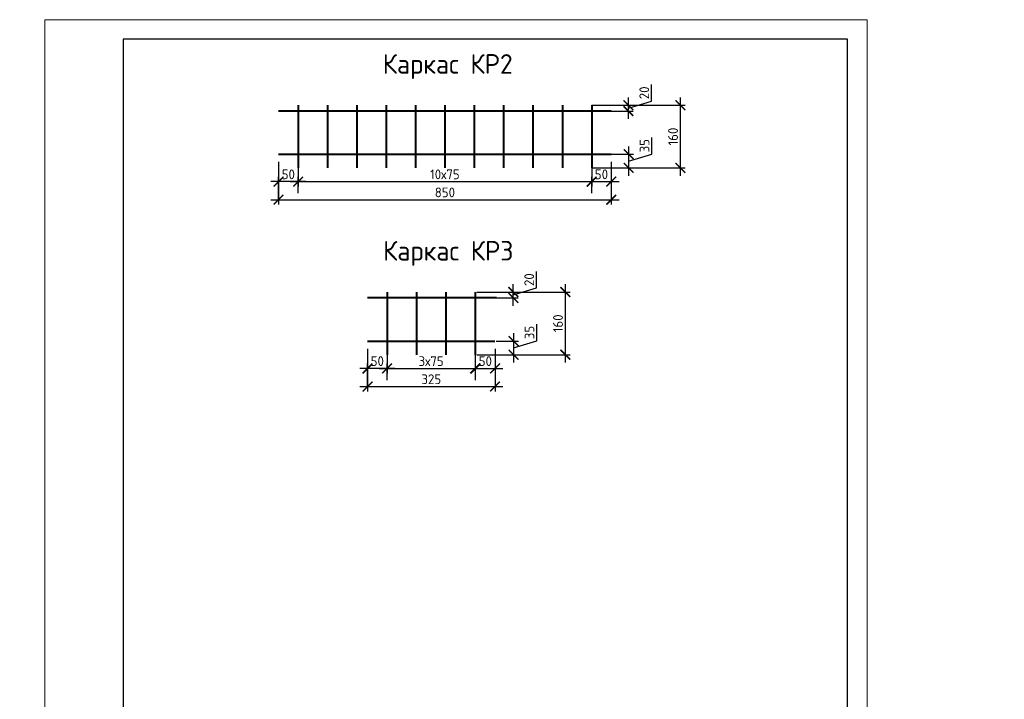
# Model space of a CAD drawing. Header units: millimetres. Extents: x 448962 to 1592680, y -326645 to -197113.
# Tile 394 of 398: x 984710 to 1009862, y -274577 to -257221. Entities that reach past the tile are written whole.
import ezdxf
from ezdxf.enums import TextEntityAlignment as Align

# ---------------------------------------------------------------- set-up
doc = ezdxf.new("R2010")
doc.units = ezdxf.units.MM
for name, color, linetype, lineweight in [('Армирование', 3, 'Continuous', 40), ('РАЗМЕРЫ', 1, 'Continuous', 9), ('Текст', 7, 'Continuous', 25), ('ТОНКИЕ', 7, 'Continuous', 9)]:
    doc.layers.add(name, color=color, linetype=linetype, lineweight=lineweight)
doc.layers.add('ТОЛСТЫЕ_ОСНОВНЫЕ', color=6, linetype='Continuous')
doc.styles.add('GOST-2.304_Type-B', font='GOST_Common.ttf')
doc.styles.add('style1', font='GOST_Common.ttf', dxfattribs={"height": 500})
doc.styles.add('ГОСТ', font='GOST_Common.ttf')
doc.dimstyles.new('СПДС', dxfattribs={"dimscale": 100, "dimtxt": 2.5, "dimasz": 2.5, "dimexe": 1.25, "dimexo": 0, "dimtad": 1, "dimdec": 0, "dimtxsty": 'GOST-2.304_Type-B', "dimblk": 'ARCHTICK', "dimcen": 2.5, "dimdle": 2, "dimadec": 0, "dimazin": 2, "dimtfac": 0.75, "dimtdec": 0, "dimtmove": 1, "dimatfit": 3, "dimfxl": 1, "dimtolj": 1, "dimarcsym": 1})

# ---------------------------------------------------------------- blocks, each defined once
blk = doc.blocks.new('*U929')
blk.add_point((165.57, 1.2))
at = {"layer": 'ТОЛСТЫЕ_ОСНОВНЫЕ'}
for p, q in [((8, 5), (8, 90)), ((8, 90), (20, 90)), ((13, 5), (13, 90)), ((8, 65), (20, 65)), ((8, 30), (20, 30)), ((20, 5), (8, 5))]:
    blk.add_line(p, q, dxfattribs=at)
at = {"layer": 'ТОЛСТЫЕ_ОСНОВНЫЕ', "color": 6}
blk.add_lwpolyline([(20, 5), (205, 5), (205, 292), (20, 292)], close=True, dxfattribs=at)
at = {"layer": 'ТОНКИЕ'}
blk.add_lwpolyline([(0, 0), (210, 0), (210, 297), (0, 297)], close=True, dxfattribs=at)
at = {"layer": 'Текст', "style": 'style1'}
for s, p in [('Взам.инв.№', (10.5, 77.5)), ('Подпись и дата', (10.5, 51.25)), ('Инв.№ подл.', (10.5, 19.7))]:
    blk.add_text(s, height=3, rotation=90, dxfattribs=at).set_placement(p, align=Align.MIDDLE)
blk.add_text('Формат А4', height=2.5, dxfattribs=at).set_placement((165.57, 1.2))
blk = doc.blocks.new('_ArchTick')
at = {"color": 0, "linetype": 'ByBlock', "const_width": 0.15}
blk.add_lwpolyline([(-0.5, -0.5), (0.5, 0.5)], dxfattribs=at)
blk = doc.blocks.new('*D933')
at = {"layer": 'DEFPOINTS', "color": 0, "transparency": 16777216}
for p in [(999322, -259405), (999822, -259555), (1000259, -259405)]:
    blk.add_point(p, dxfattribs=at)
at = {"layer": 'РАЗМЕРЫ', "color": 0, "lineweight": -2, "transparency": 16777216}
for p, q in [((1000853, -259302), (1000853, -258877)), ((1000259, -259755), (1000259, -259205)), ((1000259, -259480), (1000853, -259302)), ((999322, -259405), (1000384, -259405)), ((999822, -259555), (1000384, -259555))]:
    blk.add_line(p, q, dxfattribs=at)
at = {"layer": 'РАЗМЕРЫ', "color": 0, "lineweight": -2, "transparency": 16777216, "xscale": 250, "yscale": 250, "zscale": 250}
for p, rotation in [((1000259, -259405), 90), ((1000259, -259555), 270)]:
    blk.add_blockref('_ArchTick', p, dxfattribs=dict(at, rotation=rotation))
at = {"layer": 'РАЗМЕРЫ', "color": 0, "lineweight": 0, "transparency": 16777216, "insert": (1000665, -259089), "char_height": 250, "attachment_point": 5, "rotation": 90, "style": 'GOST-2.304_Type-B'}
blk.add_mtext('\\A1;20', dxfattribs=at)
blk = doc.blocks.new('*D934')
at = {"layer": 'DEFPOINTS', "color": 0, "transparency": 16777216}
for p in [(999822, -260656), (999322, -261005), (1000266, -261005)]:
    blk.add_point(p, dxfattribs=at)
at = {"layer": 'РАЗМЕРЫ', "color": 0, "lineweight": -2, "transparency": 16777216}
for p, q in [((1000860, -260652), (1000860, -260227)), ((1000266, -260456), (1000266, -261205)), ((999822, -260656), (1000391, -260656)), ((1000266, -260830), (1000860, -260652)), ((999322, -261005), (1000391, -261005))]:
    blk.add_line(p, q, dxfattribs=at)
at = {"layer": 'РАЗМЕРЫ', "color": 0, "lineweight": -2, "transparency": 16777216, "xscale": 250, "yscale": 250, "zscale": 250}
for p, rotation in [((1000266, -260656), 90), ((1000266, -261005), 270)]:
    blk.add_blockref('_ArchTick', p, dxfattribs=dict(at, rotation=rotation))
at = {"layer": 'РАЗМЕРЫ', "color": 0, "lineweight": 0, "transparency": 16777216, "insert": (1000672, -260440), "char_height": 250, "attachment_point": 5, "rotation": 90, "style": 'GOST-2.304_Type-B'}
blk.add_mtext('\\A1;35', dxfattribs=at)
blk = doc.blocks.new('*D935')
at = {"layer": 'DEFPOINTS', "color": 0, "transparency": 16777216}
for p in [(999957, -259405), (1001587, -259405), (1000165, -261005)]:
    blk.add_point(p, dxfattribs=at)
at = {"layer": 'РАЗМЕРЫ', "color": 0, "lineweight": -2, "transparency": 16777216}
for p, q in [((1001587, -261205), (1001587, -259205)), ((999957, -259405), (1001712, -259405)), ((1000165, -261005), (1001712, -261005))]:
    blk.add_line(p, q, dxfattribs=at)
at = {"layer": 'РАЗМЕРЫ', "color": 0, "lineweight": -2, "transparency": 16777216, "xscale": 250, "yscale": 250, "zscale": 250}
for p, rotation in [((1001587, -259405), 90), ((1001587, -261005), 270)]:
    blk.add_blockref('_ArchTick', p, dxfattribs=dict(at, rotation=rotation))
at = {"layer": 'РАЗМЕРЫ', "color": 0, "lineweight": 0, "transparency": 16777216, "insert": (1001400, -260205), "char_height": 250, "attachment_point": 5, "rotation": 90, "style": 'GOST-2.304_Type-B'}
blk.add_mtext('\\A1;160', dxfattribs=at)
blk = doc.blocks.new('*D936')
at = {"layer": 'DEFPOINTS', "color": 0, "transparency": 16777216}
for p in [(991322, -260855), (999822, -261110), (999822, -261819)]:
    blk.add_point(p, dxfattribs=at)
at = {"layer": 'РАЗМЕРЫ', "color": 0, "lineweight": -2, "transparency": 16777216}
for p, q in [((991322, -260855), (991322, -261944)), ((999822, -261110), (999822, -261944)), ((991122, -261819), (1000022, -261819))]:
    blk.add_line(p, q, dxfattribs=at)
at = {"layer": 'РАЗМЕРЫ', "color": 0, "lineweight": -2, "transparency": 16777216, "xscale": 250, "yscale": 250, "zscale": 250, "rotation": 180}
blk.add_blockref('_ArchTick', (991322, -261819), dxfattribs=at)
at = {"layer": 'РАЗМЕРЫ', "color": 0, "lineweight": -2, "transparency": 16777216, "xscale": 250, "yscale": 250, "zscale": 250}
blk.add_blockref('_ArchTick', (999822, -261819), dxfattribs=at)
at = {"layer": 'РАЗМЕРЫ', "color": 0, "lineweight": 0, "transparency": 16777216, "insert": (995572, -261632), "char_height": 250, "attachment_point": 5, "style": 'GOST-2.304_Type-B'}
blk.add_mtext('\\A1;850', dxfattribs=at)
blk = doc.blocks.new('*D937')
at = {"layer": 'DEFPOINTS', "color": 0, "transparency": 16777216}
for p in [(991822, -261005), (999322, -261005), (999322, -261357)]:
    blk.add_point(p, dxfattribs=at)
at = {"layer": 'РАЗМЕРЫ', "color": 0, "lineweight": -2, "transparency": 16777216}
for p, q in [((991822, -261005), (991822, -261482)), ((999322, -261005), (999322, -261482)), ((991622, -261357), (999522, -261357))]:
    blk.add_line(p, q, dxfattribs=at)
at = {"layer": 'РАЗМЕРЫ', "color": 0, "lineweight": -2, "transparency": 16777216, "xscale": 250, "yscale": 250, "zscale": 250, "rotation": 180}
blk.add_blockref('_ArchTick', (991822, -261357), dxfattribs=at)
at = {"layer": 'РАЗМЕРЫ', "color": 0, "lineweight": -2, "transparency": 16777216, "xscale": 250, "yscale": 250, "zscale": 250}
blk.add_blockref('_ArchTick', (999322, -261357), dxfattribs=at)
at = {"layer": 'РАЗМЕРЫ', "color": 0, "lineweight": 0, "transparency": 16777216, "insert": (995572, -261170), "char_height": 250, "attachment_point": 5, "style": 'GOST-2.304_Type-B'}
blk.add_mtext('\\A1;10х75', dxfattribs=at)
blk = doc.blocks.new('*D938')
at = {"layer": 'DEFPOINTS', "color": 0, "transparency": 16777216}
for p in [(999822, -260855), (999822, -261357), (999322, -261654)]:
    blk.add_point(p, dxfattribs=at)
at = {"layer": 'РАЗМЕРЫ', "color": 0, "lineweight": -2, "transparency": 16777216}
for p, q in [((999822, -260855), (999822, -261482)), ((999322, -261654), (999322, -261232)), ((999122, -261357), (1000022, -261357))]:
    blk.add_line(p, q, dxfattribs=at)
at = {"layer": 'РАЗМЕРЫ', "color": 0, "lineweight": -2, "transparency": 16777216, "xscale": 250, "yscale": 250, "zscale": 250, "rotation": 180}
blk.add_blockref('_ArchTick', (999322, -261357), dxfattribs=at)
at = {"layer": 'РАЗМЕРЫ', "color": 0, "lineweight": -2, "transparency": 16777216, "xscale": 250, "yscale": 250, "zscale": 250}
blk.add_blockref('_ArchTick', (999822, -261357), dxfattribs=at)
at = {"layer": 'РАЗМЕРЫ', "color": 0, "lineweight": 0, "transparency": 16777216, "insert": (999572, -261170), "char_height": 250, "attachment_point": 5, "style": 'GOST-2.304_Type-B'}
blk.add_mtext('\\A1;50', dxfattribs=at)
blk = doc.blocks.new('*D939')
at = {"layer": 'DEFPOINTS', "color": 0, "transparency": 16777216}
for p in [(991322, -261357), (991822, -261654), (991322, -261842)]:
    blk.add_point(p, dxfattribs=at)
at = {"layer": 'РАЗМЕРЫ', "color": 0, "lineweight": -2, "transparency": 16777216}
for p, q in [((991322, -261842), (991322, -261232)), ((991822, -261654), (991822, -261232)), ((992022, -261357), (991122, -261357))]:
    blk.add_line(p, q, dxfattribs=at)
at = {"layer": 'РАЗМЕРЫ', "color": 0, "lineweight": -2, "transparency": 16777216, "xscale": 250, "yscale": 250, "zscale": 250, "rotation": 180}
blk.add_blockref('_ArchTick', (991322, -261357), dxfattribs=at)
at = {"layer": 'РАЗМЕРЫ', "color": 0, "lineweight": -2, "transparency": 16777216, "xscale": 250, "yscale": 250, "zscale": 250}
blk.add_blockref('_ArchTick', (991822, -261357), dxfattribs=at)
at = {"layer": 'РАЗМЕРЫ', "color": 0, "lineweight": 0, "transparency": 16777216, "insert": (991572, -261170), "char_height": 250, "attachment_point": 5, "style": 'GOST-2.304_Type-B'}
blk.add_mtext('\\A1;50', dxfattribs=at)
blk = doc.blocks.new('*D940')
at = {"layer": 'DEFPOINTS', "color": 0, "transparency": 16777216}
for p in [(996384, -264176), (996884, -264326), (997320, -264176)]:
    blk.add_point(p, dxfattribs=at)
at = {"layer": 'РАЗМЕРЫ', "color": 0, "lineweight": -2, "transparency": 16777216}
for p, q in [((997914, -264073), (997914, -263648)), ((997320, -264526), (997320, -263976)), ((997320, -264251), (997914, -264073)), ((996384, -264176), (997445, -264176)), ((996884, -264326), (997445, -264326))]:
    blk.add_line(p, q, dxfattribs=at)
at = {"layer": 'РАЗМЕРЫ', "color": 0, "lineweight": -2, "transparency": 16777216, "xscale": 250, "yscale": 250, "zscale": 250}
for p, rotation in [((997320, -264176), 90), ((997320, -264326), 270)]:
    blk.add_blockref('_ArchTick', p, dxfattribs=dict(at, rotation=rotation))
at = {"layer": 'РАЗМЕРЫ', "color": 0, "lineweight": 0, "transparency": 16777216, "insert": (997726, -263860), "char_height": 250, "attachment_point": 5, "rotation": 90, "style": 'GOST-2.304_Type-B'}
blk.add_mtext('\\A1;20', dxfattribs=at)
blk = doc.blocks.new('*D941')
at = {"layer": 'DEFPOINTS', "color": 0, "transparency": 16777216}
for p in [(996884, -265427), (996384, -265776), (997327, -265776)]:
    blk.add_point(p, dxfattribs=at)
at = {"layer": 'РАЗМЕРЫ', "color": 0, "lineweight": -2, "transparency": 16777216}
for p, q in [((997921, -265423), (997921, -264998)), ((997327, -265227), (997327, -265976)), ((996884, -265427), (997452, -265427)), ((997327, -265601), (997921, -265423)), ((996384, -265776), (997452, -265776))]:
    blk.add_line(p, q, dxfattribs=at)
at = {"layer": 'РАЗМЕРЫ', "color": 0, "lineweight": -2, "transparency": 16777216, "xscale": 250, "yscale": 250, "zscale": 250}
for p, rotation in [((997327, -265427), 90), ((997327, -265776), 270)]:
    blk.add_blockref('_ArchTick', p, dxfattribs=dict(at, rotation=rotation))
at = {"layer": 'РАЗМЕРЫ', "color": 0, "lineweight": 0, "transparency": 16777216, "insert": (997733, -265211), "char_height": 250, "attachment_point": 5, "rotation": 90, "style": 'GOST-2.304_Type-B'}
blk.add_mtext('\\A1;35', dxfattribs=at)
blk = doc.blocks.new('*D942')
at = {"layer": 'DEFPOINTS', "color": 0, "transparency": 16777216}
for p in [(997018, -264176), (998649, -264176), (997226, -265776)]:
    blk.add_point(p, dxfattribs=at)
at = {"layer": 'РАЗМЕРЫ', "color": 0, "lineweight": -2, "transparency": 16777216}
for p, q in [((998649, -265976), (998649, -263976)), ((997018, -264176), (998774, -264176)), ((997226, -265776), (998774, -265776))]:
    blk.add_line(p, q, dxfattribs=at)
at = {"layer": 'РАЗМЕРЫ', "color": 0, "lineweight": -2, "transparency": 16777216, "xscale": 250, "yscale": 250, "zscale": 250}
for p, rotation in [((998649, -264176), 90), ((998649, -265776), 270)]:
    blk.add_blockref('_ArchTick', p, dxfattribs=dict(at, rotation=rotation))
at = {"layer": 'РАЗМЕРЫ', "color": 0, "lineweight": 0, "transparency": 16777216, "insert": (998461, -264976), "char_height": 250, "attachment_point": 5, "rotation": 90, "style": 'GOST-2.304_Type-B'}
blk.add_mtext('\\A1;160', dxfattribs=at)
blk = doc.blocks.new('*D943')
at = {"layer": 'DEFPOINTS', "color": 0, "transparency": 16777216}
for p in [(993595, -265626), (996853, -265881), (996853, -266590)]:
    blk.add_point(p, dxfattribs=at)
at = {"layer": 'РАЗМЕРЫ', "color": 0, "lineweight": -2, "transparency": 16777216}
for p, q in [((993595, -265626), (993595, -266715)), ((996853, -265881), (996853, -266715)), ((993395, -266590), (997053, -266590))]:
    blk.add_line(p, q, dxfattribs=at)
at = {"layer": 'РАЗМЕРЫ', "color": 0, "lineweight": -2, "transparency": 16777216, "xscale": 250, "yscale": 250, "zscale": 250, "rotation": 180}
blk.add_blockref('_ArchTick', (993595, -266590), dxfattribs=at)
at = {"layer": 'РАЗМЕРЫ', "color": 0, "lineweight": -2, "transparency": 16777216, "xscale": 250, "yscale": 250, "zscale": 250}
blk.add_blockref('_ArchTick', (996853, -266590), dxfattribs=at)
at = {"layer": 'РАЗМЕРЫ', "color": 0, "lineweight": 0, "transparency": 16777216, "insert": (995224, -266403), "char_height": 250, "attachment_point": 5, "style": 'GOST-2.304_Type-B'}
blk.add_mtext('\\A1;325', dxfattribs=at)
blk = doc.blocks.new('*D944')
at = {"layer": 'DEFPOINTS', "color": 0, "transparency": 16777216}
for p in [(994095, -265776), (996345, -265776), (996345, -266128)]:
    blk.add_point(p, dxfattribs=at)
at = {"layer": 'РАЗМЕРЫ', "color": 0, "lineweight": -2, "transparency": 16777216}
for p, q in [((994095, -265776), (994095, -266253)), ((996345, -265776), (996345, -266253)), ((993895, -266128), (996545, -266128))]:
    blk.add_line(p, q, dxfattribs=at)
at = {"layer": 'РАЗМЕРЫ', "color": 0, "lineweight": -2, "transparency": 16777216, "xscale": 250, "yscale": 250, "zscale": 250, "rotation": 180}
blk.add_blockref('_ArchTick', (994095, -266128), dxfattribs=at)
at = {"layer": 'РАЗМЕРЫ', "color": 0, "lineweight": -2, "transparency": 16777216, "xscale": 250, "yscale": 250, "zscale": 250}
blk.add_blockref('_ArchTick', (996345, -266128), dxfattribs=at)
at = {"layer": 'РАЗМЕРЫ', "color": 0, "lineweight": 0, "transparency": 16777216, "insert": (995220, -265941), "char_height": 250, "attachment_point": 5, "style": 'GOST-2.304_Type-B'}
blk.add_mtext('\\A1;3х75', dxfattribs=at)
blk = doc.blocks.new('*D945')
at = {"layer": 'DEFPOINTS', "color": 0, "transparency": 16777216}
for p in [(996855, -265626), (996855, -266128), (996355, -266425)]:
    blk.add_point(p, dxfattribs=at)
at = {"layer": 'РАЗМЕРЫ', "color": 0, "lineweight": -2, "transparency": 16777216}
for p, q in [((996855, -265626), (996855, -266253)), ((996355, -266425), (996355, -266003)), ((996155, -266128), (997055, -266128))]:
    blk.add_line(p, q, dxfattribs=at)
at = {"layer": 'РАЗМЕРЫ', "color": 0, "lineweight": -2, "transparency": 16777216, "xscale": 250, "yscale": 250, "zscale": 250, "rotation": 180}
blk.add_blockref('_ArchTick', (996355, -266128), dxfattribs=at)
at = {"layer": 'РАЗМЕРЫ', "color": 0, "lineweight": -2, "transparency": 16777216, "xscale": 250, "yscale": 250, "zscale": 250}
blk.add_blockref('_ArchTick', (996855, -266128), dxfattribs=at)
at = {"layer": 'РАЗМЕРЫ', "color": 0, "lineweight": 0, "transparency": 16777216, "insert": (996605, -265941), "char_height": 250, "attachment_point": 5, "style": 'GOST-2.304_Type-B'}
blk.add_mtext('\\A1;50', dxfattribs=at)
blk = doc.blocks.new('*D946')
at = {"layer": 'DEFPOINTS', "color": 0, "transparency": 16777216}
for p in [(993595, -266128), (993595, -266613), (994095, -266425)]:
    blk.add_point(p, dxfattribs=at)
at = {"layer": 'РАЗМЕРЫ', "color": 0, "lineweight": -2, "transparency": 16777216}
for p, q in [((993595, -266613), (993595, -266003)), ((994095, -266425), (994095, -266003)), ((994295, -266128), (993395, -266128))]:
    blk.add_line(p, q, dxfattribs=at)
at = {"layer": 'РАЗМЕРЫ', "color": 0, "lineweight": -2, "transparency": 16777216, "xscale": 250, "yscale": 250, "zscale": 250, "rotation": 180}
blk.add_blockref('_ArchTick', (993595, -266128), dxfattribs=at)
at = {"layer": 'РАЗМЕРЫ', "color": 0, "lineweight": -2, "transparency": 16777216, "xscale": 250, "yscale": 250, "zscale": 250}
blk.add_blockref('_ArchTick', (994095, -266128), dxfattribs=at)
at = {"layer": 'РАЗМЕРЫ', "color": 0, "lineweight": 0, "transparency": 16777216, "insert": (993845, -265941), "char_height": 250, "attachment_point": 5, "style": 'GOST-2.304_Type-B'}
blk.add_mtext('\\A1;50', dxfattribs=at)

msp = doc.modelspace()

# ---------------------------------------------------------------- linework, layer by layer
at = {"layer": 'Армирование', "ltscale": 0.3}
for p, q in [((991322.5, -259545), (999822.5, -259545)), ((991822.5, -259405), (991822.5, -261005)), ((992572.5, -259405), (992572.5, -261005)), ((993322.5, -259405), (993322.5, -261005)), ((994072.5, -259405), (994072.5, -261005)), ((994822.5, -259405), (994822.5, -261005)), ((995572.5, -259405), (995572.5, -261005)), ((996322.5, -259405), (996322.5, -261005)), ((997072.5, -259405), (997072.5, -261005)), ((997822.5, -259405), (997822.5, -261005)), ((998572.5, -259405), (998572.5, -261005)), ((999322.5, -259405), (999322.5, -261005)), ((991322.5, -260656), (999822.5, -260656)), ((993594.8, -264316), (996889.4, -264316)), ((994094.8, -264176), (994094.8, -265776)), ((994844.8, -264176), (994844.8, -265776)), ((995594.8, -264176), (995594.8, -265776)), ((996344.8, -264176), (996344.8, -265776)), ((993594.8, -265427), (996849.9, -265427))]:
    msp.add_line(p, q, dxfattribs=at)

# ---------------------------------------------------------------- block references
at = {"xscale": 100, "yscale": 100, "zscale": 100}
msp.add_blockref('*U929', (985356, -286921.2), dxfattribs=at)

# ---------------------------------------------------------------- texts
at = {"char_height": 300, "attachment_point": 1, "style": 'ГОСТ'}
for s, insert, width in [('\\pi-900,l900,t900;{\\C7;1.^IАрмирование монолитной плиты  состоит из основного армирования ∅10 А500С с шагом  200х200мм  в нижней зоне, основного армирования ∅10 А500С с шагом  200х200мм  в  верхней зоне и дополнительного армирования, указанного на схемах армирования.\\P2.^IАрмирование плиты предусмотрено отдельными  стержнями заводской длины по осям Х и Y. При недостатке заводской длины стержней для армирования плиты, стыки стержней осуществлять внахлестку без  сварки. Стыки арматуры внахлестку должны располагаться вразбежку (через шаг). См. деталь стыковки арматуры.\\P3.^IВерхнюю и нижнюю арматуру вязать вязальной проволокой через пересечение.  Стержни основной и дополнительной арматуры укладывать в соответствии с сечениями .\\P4.^IПо периметру плиты и у отверстий  у концов основной арматуры устанавливать П-образные элементы Ск1.\\P5.^IПозиции со знаком "*" укладываются с шагом 100 мм\\P6.^I Для фиксации в проектном положении стержней верхней сетки устанавливать фиксаторы Ф1 с шагом 600х600мм.\\P7.^IДиаметр оправки стержня при d<20мм - 5d, при d≥20мм - 8d\\P8.^IКаркасы поперечного армирования устанавливаются до начала устройство верхней сетки армирования.\\P9.^IВ местах расположения отверстий осуществить прерывания основной и дополнительной сеток арматуры. Отверстия обрамляются двумя стержнями арматуры d 12. см. узел обрамления отверстий.\\P10.^IОбрамление отверстий выполнить в соотвии с узлом, расход стали на обрамление учтен на листе 3.\\P11.^IПроемы размерами до 300х300 допускается выполнять по месту методом алмазного бурения.\\P12.^IДополнительная арматура, попавшая в зону понижения плиты перекрытия должна быть  выполнена в соотвествии с узлом, стержни  допнительной арматуры загнуть по месту под углом 30 градусов.}', (771704.5, -266206.3), 18500), ('\\pi-900,l900,t900;{\\C7;1.^IАрмирование монолитной плиты  состоит из основного армирования ∅10 А500С с шагом  200х200мм  в нижней зоне, основного армирования ∅10 А500С с шагом  200х200мм  в  верхней зоне и дополнительного армирования, указанного на схемах армирования.\\P2.^IАрмирование плиты предусмотрено отдельными  стержнями заводской длины по осям Х и Y. При недостатке заводской длины стержней для армирования плиты, стыки стержней осуществлять внахлестку без  сварки. Стыки арматуры внахлестку должны располагаться вразбежку (через шаг). См. деталь стыковки арматуры.\\P3.^IВерхнюю и нижнюю арматуру вязать вязальной проволокой через пересечение.  Стержни основной и дополнительной арматуры укладывать в соответствии с сечениями .\\P4.^IПо периметру плиты и у отверстий  у концов основной арматуры устанавливать П-образные элементы Ск1.\\P5.^IПозиции со знаком "*" укладываются с шагом 100 мм\\P6.^I Для фиксации в проектном положении стержней верхней сетки устанавливать фиксаторы Ф1 с шагом 600х600мм.\\P7.^IДиаметр оправки стержня при d<20мм - 5d, при d≥20мм - 8d\\P8.^IКаркасы поперечного армирования устанавливаются до начала устройство верхней сетки армирования.\\P9.^IВ местах расположения отверстий осуществить прерывания основной и дополнительной сеток арматуры. Отверстия обрамляются двумя стержнями арматуры d 12. см. узел обрамления отверстий.\\P10.^IОбрамление отверстий выполнить в соотвии с узлом, расход стали на обрамление учтен на листе 3.\\P11.^IПроемы размерами до 300х300 допускается выполнять по месту методом алмазного бурения.\\P12.^IДополнительная арматура, попавшая в зону понижения плиты перекрытия должна быть  выполнена в соотвествии с узлом, стержни  допнительной арматуры загнуть по месту под углом 30 градусов.}', (867423.7, -266737.8), 18500), ('\\pi-900,l900,t900;{\\C7;1.^IАрмирование монолитной плиты  состоит из основного армирования ∅10 А500С с шагом  200х200мм  в нижней зоне, основного армирования ∅10 А500С с шагом  200х200мм  в  верхней зоне и дополнительного армирования, указанного на схемах армирования.\\P2.^IАрмирование плиты предусмотрено отдельными  стержнями заводской длины по осям Х и Y. При недостатке заводской длины стержней для армирования плиты, стыки стержней осуществлять внахлестку без  сварки. Стыки арматуры внахлестку должны располагаться вразбежку (через шаг). См. деталь стыковки арматуры.\\P3.^IВерхнюю и нижнюю арматуру вязать вязальной проволокой через пересечение.  Стержни основной и дополнительной арматуры укладывать в соответствии с сечениями .\\P4.^IПо периметру плиты и у отверстий  у концов основной арматуры устанавливать П-образные элементы Ск1.\\P5.^I Для фиксации в проектном положении стержней верхней сетки устанавливать фиксаторы Ф1 с шагом 600х600мм.\\P6.^IДиаметр оправки стержня при d<20мм - 5d, при d≥20мм - 8d\\P7.^IКаркасы поперечного армирования устанавливаются до начала устройство верхней сетки армирования.\\P8.^IВ местах расположения отверстий осуществить прерывания основной и дополнительной сеток арматуры. Отверстия обрамляются двумя стержнями арматуры d 12. см. узел обрамления отверстий а так же лист 3\\P9.^IПроемы размерами до 300х300 допускается выполнять по месту методом алмазного бурения.}', (967106.1, -268411.2), 15903.821)]:
    msp.add_mtext(s, dxfattribs=dict(at, insert=insert, width=width))
at = {"layer": 'Текст', "ltscale": 0.3, "style": 'GOST-2.304_Type-B'}
for s, p in [('Каркас КР2', (993981.7, -258600.9)), ('Каркас КР3', (993990.4, -263371.9))]:
    msp.add_text(s, height=500, dxfattribs=at).set_placement(p)

# ---------------------------------------------------------------- dimensions: what is measured, and where the dimension line sits
at = {"layer": 'РАЗМЕРЫ', "color": 1, "lineweight": 0}
for base, p1, p2, picture, middle in [((1000259.1, -259405), (999822.5, -259555), (999322.5, -259405), '*D933', (1000665.3, -259239.4)), ((997320.2, -264176), (996883.6, -264326), (996383.6, -264176), '*D940', (997726.5, -264010.3))]:
    dim = msp.add_linear_dim(base=base, p1=p1, p2=p2, angle=90, text='20', dimstyle='СПДС', override={"dimlfac": 0.1}, dxfattribs=at)
    dim.commit()
    dim.dimension.update_dxf_attribs({"geometry": picture, "text_midpoint": middle})
for base, p1, p2, picture, middle in [((1001587.5, -259405), (1000165.1, -261005), (999957.1, -259405), '*D935', (1001400, -260205)), ((1000265.8, -261005), (999822.5, -260656), (999322.5, -261005), '*D934', (1000672, -260589.9)), ((998648.6, -264176), (997226.3, -265776), (997018.3, -264176), '*D942', (998461.1, -264976)), ((997326.9, -265776), (996883.6, -265427), (996383.6, -265776), '*D941', (997733.2, -265360.8))]:
    dim = msp.add_linear_dim(base=base, p1=p1, p2=p2, angle=90, dimstyle='СПДС', override={"dimlfac": 0.1}, dxfattribs=at)
    dim.commit()
    dim.dimension.update_dxf_attribs({"geometry": picture, "text_midpoint": middle})
for base, p1, p2, picture, middle in [((999822.5, -261819.4), (991322.5, -260855), (999822.5, -261109.6), '*D936', (995572.5, -261631.9)), ((991322.5, -261357.4), (991822.5, -261654.4), (991322.5, -261842), '*D939', (991572.5, -261169.9)), ((999822.5, -261357.4), (999322.5, -261654.4), (999822.5, -260855), '*D938', (999572.5, -261169.9)), ((993594.8, -266128.4), (994094.8, -266425.3), (993594.8, -266613), '*D946', (993844.8, -265940.9)), ((996855.3, -266128.4), (996355.3, -266425.3), (996855.3, -265626), '*D945', (996605.3, -265940.9))]:
    dim = msp.add_linear_dim(base=base, p1=p1, p2=p2, dimstyle='СПДС', override={"dimlfac": 0.1}, dxfattribs=at)
    dim.commit()
    dim.dimension.update_dxf_attribs({"geometry": picture, "text_midpoint": middle})
for base, p1, p2, text, picture, middle in [((999322.5, -261357.4), (991822.5, -261005), (999322.5, -261005), '10х75', '*D937', (995572.5, -261169.9)), ((996852.8, -266590.3), (993594.8, -265626), (996852.8, -265880.6), '325', '*D943', (995223.8, -266402.8)), ((996344.8, -266128.4), (994094.8, -265776), (996344.8, -265776), '3х75', '*D944', (995219.8, -265940.9))]:
    dim = msp.add_linear_dim(base=base, p1=p1, p2=p2, text=text, dimstyle='СПДС', override={"dimlfac": 0.1}, dxfattribs=at)
    dim.commit()
    dim.dimension.update_dxf_attribs({"geometry": picture, "text_midpoint": middle})

doc.saveas('drawing.dxf')
